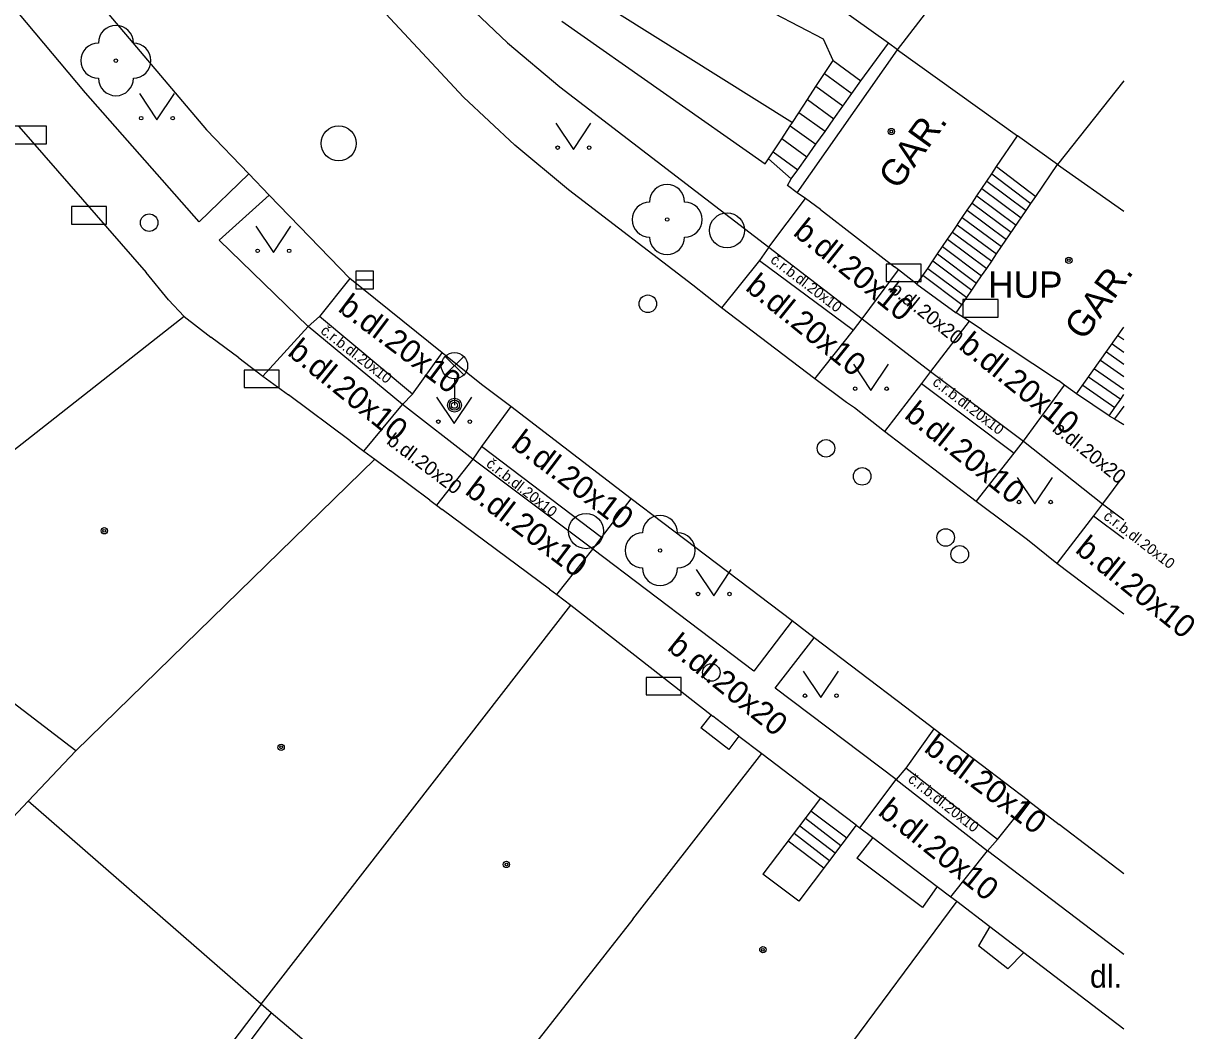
# Model space of a CAD drawing. Extents: x -596229 to -595156, y -1161237 to -1159376.
# Drawn here: x -595189.6 to -595156.22, y -1160630 to -1160601.3 of the extents above; entities that cross this region are included whole.
import ezdxf

# ---------------------------------------------------------------- set-up
doc = ezdxf.new("R2010")
doc.units = 0
for name, color, linetype in [('DOP - kresba z DSPS bez souradnic', 7, 'Continuous'), ('DOP - rozhrani ploch obecne', 7, 'Continuous'), ('Level 22', 7, 'Continuous'), ('Level 24', 7, 'Continuous'), ('Level 27', 7, 'Continuous'), ('Level 28', 7, 'Continuous'), ('Level 33', 7, 'Continuous'), ('Level 36', 7, 'Continuous'), ('Level 39', 7, 'Continuous'), ('TM - budovy zdene_ betonove - NP', 7, 'Continuous'), ('TM - budovy zdene_ betonove - VP', 7, 'Continuous'), ('TM - chodniky - VP', 7, 'Continuous'), ('TM - komunikace - VP', 7, 'Continuous'), ('TM - popis objektu', 7, 'Continuous'), ('TM - popis povrchu', 7, 'Continuous'), ('TM - rozhrani mezi zpev. plochami mezi sebou - VP', 7, 'Continuous'), ('TM - rozhrani ploch obecne - VP', 7, 'Continuous'), ('TM - schody - NP', 7, 'Continuous'), ('TM - schody - VP', 7, 'Continuous'), ('TM - vjezd na pozemek', 7, 'Continuous'), ('TM - vstup do budovy - zdene_ betonove', 7, 'Continuous'), ('TM - vstup do budovy - zdene_ betonove  - shora neviditelny', 7, 'Continuous'), ('TM - zed operna - VP', 7, 'Continuous')]:
    doc.layers.add(name, color=color, linetype=linetype)

msp = doc.modelspace()

# ---------------------------------------------------------------- linework, layer by layer
at = {"layer": 'DOP - kresba z DSPS bez souradnic'}
msp.add_lwpolyline([(-595182.53, -1160629.5), (-595184.42, -1160632)], dxfattribs=at)
at = {"layer": 'DOP - rozhrani ploch obecne'}
for points in [[(-595190.48, -1160624.54), (-595189.46, -1160623.47)], [(-595182.82, -1160629.25), (-595184.73, -1160631.77)]]:
    msp.add_lwpolyline(points, dxfattribs=at)
at = {"layer": 'Level 22'}
for centre in [(-595186.96, -1160602.36), (-595171.25, -1160606.89), (-595171.45, -1160616.32)]:
    msp.add_circle(centre, 0.05, dxfattribs=at)
for centre, start, end in [((-595186.96, -1160601.86), 0, 180), ((-595187.46, -1160602.36), 90, 270), ((-595186.46, -1160602.36), 270, 90), ((-595186.96, -1160602.86), 180, 0), ((-595171.25, -1160606.39), 0, 180), ((-595171.75, -1160606.89), 90, 270), ((-595170.75, -1160606.89), 270, 90), ((-595171.25, -1160607.39), 180, 0), ((-595171.45, -1160615.82), 0, 180), ((-595171.95, -1160616.32), 90, 270), ((-595170.95, -1160616.32), 270, 90), ((-595171.45, -1160616.82), 180, 0)]:
    msp.add_arc(centre, 0.5, start, end, dxfattribs=at)
at = {"layer": 'Level 24'}
for points in [[(-595189.937, -1160604.728), (-595188.937, -1160604.728), (-595188.937, -1160604.228), (-595189.937, -1160604.228)], [(-595188.228, -1160607.019), (-595187.228, -1160607.019), (-595187.228, -1160606.519), (-595188.228, -1160606.519)], [(-595165.008, -1160608.659), (-595164.008, -1160608.659), (-595164.008, -1160608.159), (-595165.008, -1160608.159)], [(-595162.818, -1160609.669), (-595161.818, -1160609.669), (-595161.818, -1160609.169), (-595162.818, -1160609.169)], [(-595183.308, -1160611.679), (-595182.308, -1160611.679), (-595182.308, -1160611.179), (-595183.308, -1160611.179)], [(-595171.848, -1160620.439), (-595170.848, -1160620.439), (-595170.848, -1160619.939), (-595171.848, -1160619.939)]]:
    msp.add_lwpolyline(points, close=True, dxfattribs=at)
at = {"layer": 'Level 27'}
msp.add_line((-595180.12, -1160608.61), (-595179.62, -1160608.61), dxfattribs=at)
msp.add_lwpolyline([(-595180.12, -1160608.86), (-595179.62, -1160608.86), (-595179.62, -1160608.36), (-595180.12, -1160608.36)], close=True, dxfattribs=at)
for centre in [(-595180.61, -1160604.72), (-595169.54, -1160607.2), (-595173.56, -1160615.77)]:
    msp.add_circle(centre, 0.5, dxfattribs=at)
at = {"layer": 'Level 28'}
for centre in [(-595186.01, -1160606.98), (-595171.8, -1160609.29), (-595166.72, -1160613.41), (-595165.69, -1160614.21), (-595163.31, -1160615.95), (-595162.91, -1160616.43), (-595169.99, -1160619.8)]:
    msp.add_circle(centre, 0.25, dxfattribs=at)
at = {"layer": 'Level 33'}
for p, q in [((-595177.575, -1160611.32), (-595177.045, -1160610.79)), ((-595177.575, -1160610.79), (-595177.045, -1160611.32)), ((-595177.31, -1160611.43), (-595177.31, -1160612.18))]:
    msp.add_line(p, q, dxfattribs=at)
for centre, radius in [((-595177.31, -1160611.055), 0.375), ((-595177.31, -1160612.18), 0.2), ((-595177.31, -1160612.18), 0.145), ((-595177.31, -1160612.18), 0.0876)]:
    msp.add_circle(centre, radius, dxfattribs=at)
at = {"layer": 'Level 36'}
for points in [[(-595186.29, -1160603.3), (-595185.79, -1160604.05), (-595185.29, -1160603.3)], [(-595174.42, -1160604.14), (-595173.92, -1160604.89), (-595173.42, -1160604.14)], [(-595182.97, -1160607.08), (-595182.47, -1160607.83), (-595181.97, -1160607.08)], [(-595165.94, -1160611.01), (-595165.44, -1160611.76), (-595164.94, -1160611.01)], [(-595177.82, -1160611.95), (-595177.32, -1160612.7), (-595176.82, -1160611.95)], [(-595161.27, -1160614.24), (-595160.77, -1160614.99), (-595160.27, -1160614.24)], [(-595170.42, -1160616.86), (-595169.92, -1160617.61), (-595169.42, -1160616.86)], [(-595167.37, -1160619.76), (-595166.87, -1160620.51), (-595166.37, -1160619.76)]]:
    msp.add_lwpolyline(points, dxfattribs=at)
for centre in [(-595186.24, -1160604), (-595185.341, -1160604), (-595174.37, -1160604.84), (-595173.471, -1160604.84), (-595182.92, -1160607.78), (-595182.021, -1160607.78), (-595165.89, -1160611.71), (-595164.991, -1160611.71), (-595177.77, -1160612.65), (-595176.871, -1160612.65), (-595161.22, -1160614.94), (-595160.321, -1160614.94), (-595170.37, -1160617.56), (-595169.471, -1160617.56), (-595167.32, -1160620.46), (-595166.421, -1160620.46)]:
    msp.add_circle(centre, 0.05, dxfattribs=at)
at = {"layer": 'Level 39'}
for centre, radius in [((-595164.86, -1160604.38), 0.09), ((-595164.86, -1160604.38), 0.0398), ((-595159.8, -1160608.05), 0.09), ((-595159.8, -1160608.05), 0.0398), ((-595187.29, -1160615.76), 0.09), ((-595187.29, -1160615.76), 0.0398), ((-595182.25, -1160621.93), 0.09), ((-595182.25, -1160621.93), 0.0398), ((-595175.83, -1160625.27), 0.09), ((-595175.83, -1160625.27), 0.0398), ((-595168.52, -1160627.7), 0.09), ((-595168.52, -1160627.7), 0.0398)]:
    msp.add_circle(centre, radius, dxfattribs=at)
at = {"layer": 'TM - budovy zdene_ betonove - NP'}
for points in [[(-595169.99, -1160621.01), (-595170.29, -1160621.38)], [(-595169.21, -1160621.61), (-595169.49, -1160621.99)], [(-595166.88, -1160623.38), (-595168.52, -1160625.55)], [(-595165.86, -1160624.15), (-595167.5, -1160626.32)], [(-595165.39, -1160624.5), (-595165.84, -1160625.09)], [(-595163.55, -1160625.9), (-595163.97, -1160626.5)], [(-595162.05, -1160627.04), (-595162.38, -1160627.59)], [(-595161.54, -1160628.24), (-595161.08, -1160627.78)]]:
    msp.add_lwpolyline(points, dxfattribs=at)
at = {"layer": 'TM - budovy zdene_ betonove - VP'}
for points in [[(-595164.68, -1160602.05), (-595159.21, -1160594.95)], [(-595164.94, -1160601.86), (-595167.48, -1160600.05)], [(-595164.68, -1160602.05), (-595164.94, -1160601.86)], [(-595167.54, -1160606.13), (-595164.68, -1160602.05)], [(-595164.68, -1160602.05), (-595161.26, -1160604.5)], [(-595158.23, -1160602.934), (-595160.12, -1160605.32)], [(-595189.73, -1160604.24), (-595186.1, -1160608.4)], [(-595161.86, -1160605.38), (-595161.26, -1160604.5)], [(-595160.12, -1160605.32), (-595161.26, -1160604.5)], [(-595164.13, -1160608.73), (-595163.96, -1160608.48), (-595163.82, -1160608.28), (-595163.68, -1160608.07), (-595163.54, -1160607.87), (-595163.4, -1160607.66), (-595163.26, -1160607.45), (-595163.12, -1160607.25), (-595162.84, -1160606.83), (-595162.7, -1160606.62), (-595162.56, -1160606.42), (-595162.42, -1160606.21), (-595162.28, -1160606), (-595162.14, -1160605.8), (-595162, -1160605.59), (-595161.86, -1160605.38)], [(-595160.74, -1160606.23), (-595160.12, -1160605.32)], [(-595160.12, -1160605.32), (-595158.23, -1160606.652)], [(-595167.31, -1160606.29), (-595167.54, -1160606.13)], [(-595166.88, -1160606.6), (-595167.31, -1160606.29)], [(-595163.01, -1160609.55), (-595162.71, -1160609.11), (-595162.57, -1160608.9), (-595162.43, -1160608.7), (-595162.29, -1160608.49), (-595162.14, -1160608.28), (-595162, -1160608.08), (-595161.86, -1160607.87), (-595161.72, -1160607.66), (-595161.02, -1160606.63), (-595160.88, -1160606.43), (-595160.74, -1160606.23)], [(-595164.66, -1160608.32), (-595164.77, -1160608.24)], [(-595164.13, -1160608.73), (-595164.66, -1160608.32)], [(-595185.46, -1160609.18), (-595185.01, -1160609.65)], [(-595185.01, -1160609.65), (-595194.52, -1160617.12)], [(-595185.01, -1160609.65), (-595184.25, -1160610.24)], [(-595162.64, -1160609.79), (-595163.01, -1160609.55)], [(-595162.29, -1160610.02), (-595162.64, -1160609.79)], [(-595159.58, -1160611.86), (-595158.23, -1160609.956)], [(-595183.46, -1160610.83), (-595182.77, -1160611.35)], [(-595182.77, -1160611.35), (-595182.04, -1160611.89)], [(-595159.92, -1160611.61), (-595160.1, -1160611.48)], [(-595159.58, -1160611.86), (-595159.92, -1160611.61)], [(-595180.28, -1160613.2), (-595179.89, -1160613.49)], [(-595179.58, -1160613.72), (-595188.1, -1160622.03)], [(-595179.89, -1160613.49), (-595179.58, -1160613.72)], [(-595179.58, -1160613.72), (-595179.13, -1160614.05)], [(-595178.01, -1160614.89), (-595177.82, -1160615.03)], [(-595177.82, -1160615.03), (-595177.66, -1160615.15)], [(-595188.1, -1160622.03), (-595194.52, -1160617.12)], [(-595174.6, -1160617.42), (-595174.39, -1160617.58)], [(-595174.39, -1160617.58), (-595173.99, -1160617.88)], [(-595182.82, -1160629.25), (-595173.99, -1160617.88)], [(-595173.99, -1160617.88), (-595169.99, -1160621.01)], [(-595169.99, -1160621.01), (-595169.95, -1160621.04)], [(-595169.21, -1160621.61), (-595169.95, -1160621.04)], [(-595169.21, -1160621.61), (-595168.55, -1160622.11)], [(-595188.1, -1160622.03), (-595189.46, -1160623.47)], [(-595172.23, -1160626.83), (-595168.55, -1160622.11)], [(-595168.55, -1160622.11), (-595166.88, -1160623.38)], [(-595165.86, -1160624.15), (-595166.88, -1160623.38)], [(-595182.82, -1160629.25), (-595189.46, -1160623.47)], [(-595165.86, -1160624.15), (-595165.76, -1160624.23)], [(-595165.76, -1160624.23), (-595165.39, -1160624.5)], [(-595165.39, -1160624.5), (-595163.55, -1160625.9)], [(-595163.55, -1160625.9), (-595163.16, -1160626.19)], [(-595162.99, -1160626.32), (-595166.4, -1160630.91)], [(-595163.16, -1160626.19), (-595162.99, -1160626.32)], [(-595162.99, -1160626.32), (-595162.05, -1160627.04)], [(-595172.23, -1160626.83), (-595177.6, -1160633.68)], [(-595162.05, -1160627.04), (-595161.08, -1160627.78)], [(-595161.08, -1160627.78), (-595158.23, -1160629.958)], [(-595182.53, -1160629.5), (-595182.82, -1160629.25)], [(-595177.6, -1160633.68), (-595182.53, -1160629.5)]]:
    msp.add_lwpolyline(points, dxfattribs=at)
at = {"layer": 'TM - chodniky - VP'}
for points in [[(-595187.83, -1160603.28), (-595192.39, -1160597.84)], [(-595166.52, -1160602.36), (-595166.79, -1160601.75), (-595168.18, -1160601.03), (-595167.48, -1160600.05)], [(-595177.29, -1160600.43), (-595175.8, -1160601.85)], [(-595175.8, -1160601.85), (-595174.31, -1160603.11)], [(-595184.59, -1160606.95), (-595187.83, -1160603.28)], [(-595174.31, -1160603.11), (-595168.35, -1160607.68)], [(-595183.17, -1160605.59), (-595184.59, -1160606.95)], [(-595184.02, -1160607.48), (-595182.59, -1160606.19)], [(-595181.48, -1160609.94), (-595184.02, -1160607.48)], [(-595168.35, -1160607.68), (-595168.62, -1160608.06)], [(-595168.62, -1160608.06), (-595169.7, -1160609.41)], [(-595180.29, -1160608.57), (-595181.16, -1160609.65)], [(-595181.16, -1160609.65), (-595181.48, -1160609.94)], [(-595165.94, -1160610.04), (-595165.69, -1160609.72)], [(-595165.69, -1160609.72), (-595163.74, -1160611.22)], [(-595167.04, -1160611.43), (-595165.94, -1160610.04)], [(-595178.51, -1160611.87), (-595177.66, -1160610.69)], [(-595163.74, -1160611.22), (-595164, -1160611.56)], [(-595164, -1160611.56), (-595165.05, -1160612.93)], [(-595178.79, -1160612.16), (-595178.51, -1160611.87)], [(-595158.65, -1160612.48), (-595158.49, -1160612.25), (-595158.32, -1160612.01), (-595158.23, -1160611.876)], [(-595176.79, -1160613.72), (-595178.79, -1160612.16)], [(-595175.7, -1160612.22), (-595176.54, -1160613.36)], [(-595176.54, -1160613.36), (-595176.79, -1160613.72)], [(-595161.36, -1160613.55), (-595161.09, -1160613.21)], [(-595161.09, -1160613.21), (-595158.84, -1160614.99)], [(-595162.44, -1160614.93), (-595161.36, -1160613.55)], [(-595173.12, -1160615.95), (-595172.27, -1160614.85)], [(-595158.84, -1160614.99), (-595159.1, -1160615.33)], [(-595159.1, -1160615.33), (-595160.14, -1160616.69)], [(-595173.37, -1160616.28), (-595173.12, -1160615.95)], [(-595168.78, -1160619.76), (-595173.37, -1160616.28)], [(-595167.69, -1160618.33), (-595168.78, -1160619.76)], [(-595168.17, -1160620.25), (-595167.06, -1160618.81)], [(-595164.72, -1160622.85), (-595168.17, -1160620.25)], [(-595163.65, -1160621.4), (-595164.45, -1160622.53)], [(-595164.45, -1160622.53), (-595164.72, -1160622.85)], [(-595161.83, -1160624.56), (-595160.95, -1160623.46)], [(-595162.12, -1160624.88), (-595161.83, -1160624.56)], [(-595158.23, -1160627.837), (-595162.12, -1160624.88)]]:
    msp.add_lwpolyline(points, dxfattribs=at)
at = {"layer": 'TM - komunikace - VP'}
for points in [[(-595190.95, -1160596.57), (-595184.38, -1160604.33)], [(-595177.05, -1160603.4), (-595179.79, -1160600.46)], [(-595175.59, -1160604.77), (-595177.05, -1160603.4)], [(-595183.17, -1160605.59), (-595184.38, -1160604.33)], [(-595174.06, -1160606.04), (-595175.59, -1160604.77)], [(-595182.59, -1160606.19), (-595183.17, -1160605.59)], [(-595170.52, -1160608.76), (-595174.06, -1160606.04)], [(-595180.29, -1160608.57), (-595182.59, -1160606.19)], [(-595177.66, -1160610.69), (-595180.29, -1160608.57)], [(-595169.7, -1160609.41), (-595170.52, -1160608.76)], [(-595167.04, -1160611.43), (-595169.7, -1160609.41)], [(-595176.54, -1160611.59), (-595177.66, -1160610.69)], [(-595175.7, -1160612.22), (-595176.54, -1160611.59)], [(-595166.14, -1160612.1), (-595167.04, -1160611.43)], [(-595172.27, -1160614.85), (-595175.7, -1160612.22)], [(-595165.91, -1160612.26), (-595166.14, -1160612.1)], [(-595165.05, -1160612.93), (-595165.91, -1160612.26)], [(-595162.44, -1160614.93), (-595165.05, -1160612.93)], [(-595171.37, -1160615.53), (-595172.27, -1160614.85)], [(-595161.54, -1160615.6), (-595162.44, -1160614.93)], [(-595167.69, -1160618.33), (-595171.37, -1160615.53)], [(-595160.98, -1160616.02), (-595161.54, -1160615.6)], [(-595160.14, -1160616.69), (-595160.98, -1160616.02)], [(-595158.23, -1160618.135), (-595160.14, -1160616.69)], [(-595167.06, -1160618.81), (-595167.69, -1160618.33)], [(-595164.46, -1160620.79), (-595167.06, -1160618.81)], [(-595163.65, -1160621.4), (-595164.46, -1160620.79)], [(-595160.95, -1160623.46), (-595163.65, -1160621.4)], [(-595160.95, -1160623.46), (-595160.08, -1160624.13)], [(-595158.23, -1160625.541), (-595160.08, -1160624.13)]]:
    msp.add_lwpolyline(points, dxfattribs=at)
at = {"layer": 'TM - rozhrani mezi zpev. plochami mezi sebou - VP'}
for points in [[(-595168.35, -1160607.68), (-595167.31, -1160606.29)], [(-595168.35, -1160607.68), (-595165.69, -1160609.72)], [(-595168.62, -1160608.06), (-595165.94, -1160610.04)], [(-595165.69, -1160609.72), (-595164.66, -1160608.32)], [(-595178.51, -1160611.87), (-595181.16, -1160609.65)], [(-595182.77, -1160611.35), (-595181.48, -1160609.94)], [(-595178.79, -1160612.16), (-595181.48, -1160609.94)], [(-595162.64, -1160609.79), (-595163.74, -1160611.22)], [(-595163.74, -1160611.22), (-595161.09, -1160613.21)], [(-595164, -1160611.56), (-595161.36, -1160613.55)], [(-595161.09, -1160613.21), (-595159.92, -1160611.61)], [(-595179.89, -1160613.49), (-595178.79, -1160612.16)], [(-595173.12, -1160615.95), (-595176.54, -1160613.36)], [(-595176.79, -1160613.72), (-595177.82, -1160615.03)], [(-595173.37, -1160616.28), (-595176.79, -1160613.72)], [(-595158.23, -1160614.174), (-595158.84, -1160614.99)], [(-595158.84, -1160614.99), (-595158.23, -1160615.451)], [(-595159.1, -1160615.33), (-595158.23, -1160615.981)], [(-595174.39, -1160617.58), (-595173.37, -1160616.28)], [(-595161.83, -1160624.56), (-595164.45, -1160622.53)], [(-595165.76, -1160624.23), (-595164.72, -1160622.85)], [(-595164.72, -1160622.85), (-595162.12, -1160624.88)], [(-595163.16, -1160626.19), (-595162.12, -1160624.88)]]:
    msp.add_lwpolyline(points, dxfattribs=at)
at = {"layer": 'TM - rozhrani ploch obecne - VP'}
for points in [[(-595173.7, -1160600.34), (-595167.68, -1160604.12)], [(-595166.52, -1160602.36), (-595165.73, -1160602.94)], [(-595168.36, -1160605.16), (-595167.71, -1160605.73)], [(-595161.86, -1160605.38), (-595160.74, -1160606.23)], [(-595158.65, -1160612.48), (-595159.58, -1160611.86)], [(-595158.23, -1160612.206), (-595158.5, -1160612.57)]]:
    msp.add_lwpolyline(points, dxfattribs=at)
at = {"layer": 'TM - schody - NP'}
for points in [[(-595167.15, -1160623.74), (-595166.13, -1160624.51)], [(-595167.31, -1160623.95), (-595166.3, -1160624.73)], [(-595167.63, -1160624.38), (-595166.62, -1160625.16)], [(-595167.47, -1160624.17), (-595166.46, -1160624.94)], [(-595167.8, -1160624.6), (-595166.78, -1160625.37)]]:
    msp.add_lwpolyline(points, dxfattribs=at)
at = {"layer": 'TM - schody - VP'}
for points in [[(-595166.76, -1160602.73), (-595165.99, -1160603.3)], [(-595166.24, -1160603.66), (-595167.01, -1160603.1)], [(-595167.25, -1160603.47), (-595166.5, -1160604.02)], [(-595166.75, -1160604.38), (-595167.5, -1160603.85)], [(-595167.74, -1160604.22), (-595167.01, -1160604.74)], [(-595167.27, -1160605.11), (-595167.98, -1160604.59)], [(-595168.23, -1160604.96), (-595167.52, -1160605.47)], [(-595162, -1160605.59), (-595160.88, -1160606.43)], [(-595162.28, -1160606), (-595161.16, -1160606.84)], [(-595162.14, -1160605.8), (-595161.02, -1160606.63)], [(-595162.42, -1160606.21), (-595161.3, -1160607.05)], [(-595162.7, -1160606.62), (-595161.58, -1160607.46)], [(-595162.56, -1160606.42), (-595161.44, -1160607.25)], [(-595162.98, -1160607.04), (-595161.86, -1160607.87)], [(-595162.84, -1160606.83), (-595161.72, -1160607.66)], [(-595163.12, -1160607.25), (-595162, -1160608.08)], [(-595163.4, -1160607.66), (-595162.29, -1160608.49)], [(-595163.26, -1160607.45), (-595162.14, -1160608.28)], [(-595163.54, -1160607.87), (-595162.43, -1160608.7)], [(-595163.82, -1160608.28), (-595162.71, -1160609.11)], [(-595163.68, -1160608.07), (-595162.57, -1160608.9)], [(-595162.85, -1160609.32), (-595163.96, -1160608.48)], [(-595158.4, -1160610.19), (-595158.23, -1160610.309)], [(-595158.73, -1160610.66), (-595158.23, -1160611.015)], [(-595158.57, -1160610.43), (-595158.23, -1160610.665)], [(-595158.9, -1160610.9), (-595158.23, -1160611.364)], [(-595159.24, -1160611.37), (-595158.32, -1160612.01)], [(-595159.07, -1160611.14), (-595158.23, -1160611.721)], [(-595159.4, -1160611.61), (-595158.49, -1160612.25)]]:
    msp.add_lwpolyline(points, dxfattribs=at)
at = {"layer": 'TM - vjezd na pozemek'}
msp.add_lwpolyline([(-595164.13, -1160608.73), (-595163.01, -1160609.55)], dxfattribs=at)
at = {"layer": 'TM - vstup do budovy - zdene_ betonove'}
for points in [[(-595166.88, -1160606.6), (-595164.77, -1160608.24)], [(-595185.46, -1160609.18), (-595186.1, -1160608.4)], [(-595162.29, -1160610.02), (-595160.1, -1160611.48)], [(-595183.46, -1160610.83), (-595184.25, -1160610.24)], [(-595180.28, -1160613.2), (-595182.04, -1160611.89)], [(-595178.01, -1160614.89), (-595179.13, -1160614.05)], [(-595174.6, -1160617.42), (-595177.66, -1160615.15)]]:
    msp.add_lwpolyline(points, dxfattribs=at)
at = {"layer": 'TM - vstup do budovy - zdene_ betonove  - shora neviditelny'}
for points in [[(-595169.49, -1160621.99), (-595170.29, -1160621.38)], [(-595163.97, -1160626.5), (-595165.84, -1160625.09)], [(-595167.5, -1160626.32), (-595168.52, -1160625.55)], [(-595161.54, -1160628.24), (-595162.38, -1160627.59)]]:
    msp.add_lwpolyline(points, dxfattribs=at)
at = {"layer": 'TM - zed operna - VP'}
for points in [[(-595174.25, -1160601.24), (-595168.46, -1160605.3)], [(-595165.73, -1160602.94), (-595164.94, -1160601.86)], [(-595167.68, -1160604.12), (-595167.5, -1160603.85), (-595167.25, -1160603.47), (-595167.01, -1160603.1), (-595166.76, -1160602.73), (-595166.52, -1160602.36)], [(-595167.71, -1160605.73), (-595167.52, -1160605.47), (-595167.27, -1160605.11), (-595167.01, -1160604.74), (-595166.75, -1160604.38), (-595166.5, -1160604.02), (-595166.24, -1160603.66), (-595165.99, -1160603.3), (-595165.73, -1160602.94)], [(-595168.36, -1160605.16), (-595168.23, -1160604.96), (-595167.98, -1160604.59), (-595167.74, -1160604.22), (-595167.68, -1160604.12)], [(-595168.46, -1160605.3), (-595168.36, -1160605.16)], [(-595167.54, -1160606.13), (-595167.82, -1160605.92), (-595167.71, -1160605.73)], [(-595158.65, -1160612.48), (-595158.5, -1160612.57)], [(-595158.5, -1160612.57), (-595158.23, -1160612.729)]]:
    msp.add_lwpolyline(points, dxfattribs=at)

# ---------------------------------------------------------------- texts
at = {"layer": 'TM - popis objektu'}
for p in [(-595164.67, -1160606.07), (-595159.37, -1160610.37)]:
    msp.add_text('GAR.', height=0.75, rotation=54.14, dxfattribs=at).set_placement(p)
msp.add_text('HUP', height=0.75, dxfattribs=at).set_placement((-595162.1, -1160609.12))
at = {"layer": 'TM - popis povrchu'}
for s, height, rotation, p in [('b.dl.20x10', 0.65, 321.1457, (-595167.69, -1160607.31)), ('č.r.b.dl.20x10', 0.3, 322.5939, (-595168.33, -1160608.09)), ('b.dl.20x10', 0.65, 321.1457, (-595169.05, -1160608.88)), ('b.dl.20x20', 0.4, 321.1457, (-595164.94, -1160608.93)), ('b.dl.20x10', 0.65, 323.1723, (-595180.66, -1160609.48)), ('č.r.b.dl.20x10', 0.3, 322.3048, (-595181.15, -1160610.11)), ('b.dl.20x10', 0.65, 321.1457, (-595162.97, -1160610.55)), ('b.dl.20x10', 0.65, 320.957, (-595182.1, -1160610.73)), ('č.r.b.dl.20x10', 0.3, 322.5939, (-595163.71, -1160611.58)), ('b.dl.20x10', 0.65, 321.1457, (-595164.52, -1160612.52)), ('b.dl.20x20', 0.4, 321.1457, (-595160.3, -1160612.9)), ('b.dl.20x20', 0.4, 323, (-595179.27, -1160613.26)), ('b.dl.20x10', 0.65, 322.8661, (-595175.73, -1160613.35)), ('č.r.b.dl.20x10', 0.3, 321.9639, (-595176.43, -1160613.9)), ('b.dl.20x10', 0.65, 322.7767, (-595177.04, -1160614.69)), ('č.r.b.dl.20x10', 0.3, 322.5939, (-595158.84, -1160615.4)), ('b.dl.20x10', 0.65, 321.1457, (-595159.65, -1160616.35)), ('b.dl.20x20', 0.65, 321.1457, (-595171.28, -1160619.13)), ('b.dl.20x10', 0.65, 323.0589, (-595163.96, -1160622.03)), ('č.r.b.dl.20x10', 0.3, 322, (-595164.41, -1160622.89)), ('b.dl.20x10', 0.65, 321.2571, (-595165.27, -1160623.83))]:
    msp.add_text(s, height=height, rotation=rotation, dxfattribs=at).set_placement(p)
msp.add_text('dl.', height=0.65, dxfattribs=at).set_placement((-595159.2, -1160628.78))

doc.saveas('drawing.dxf')
